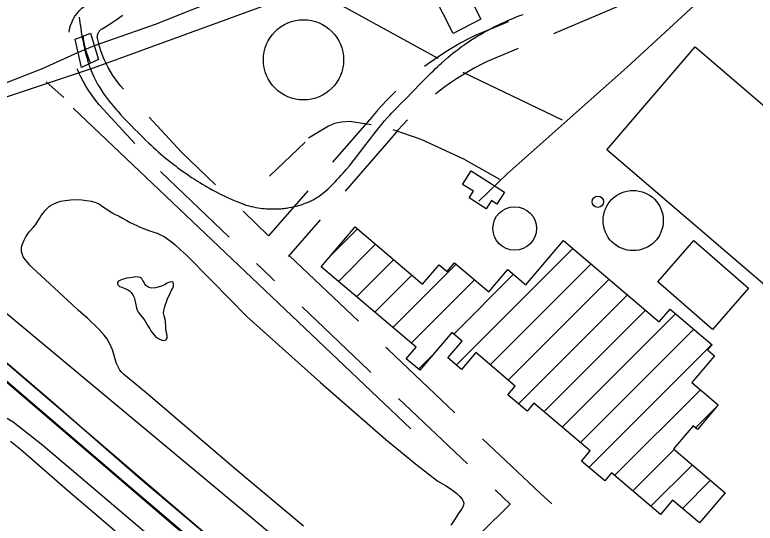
# Model space of a CAD drawing. Extents: x 3424494 to 3462436, y 522220 to 547718.
# Drawn here: x 3434363 to 3435143, y 543511 to 544046 of the extents above; entities that cross this region are included whole.
import ezdxf

# ---------------------------------------------------------------- set-up
doc = ezdxf.new("R2010")
doc.units = 0
for name, color, linetype in [('V-BLDG-OTLN', 7, 'Continuous'), ('V-BRDG-OTLN', 7, 'Continuous'), ('V-DOMW-TANK', 7, 'Continuous'), ('V-DTCH-CNTR', 7, 'Continuous'), ('V-RAIL-TRAK', 7, 'Continuous'), ('V-ROAD-CNTR', 7, 'Continuous'), ('V-SITE-OTLN', 7, 'Continuous'), ('V-TOPO-SHOR', 7, 'Continuous')]:
    doc.layers.add(name, color=color, linetype=linetype)

msp = doc.modelspace()

# ---------------------------------------------------------------- linework, layer by layer
at = {"layer": 'V-BLDG-OTLN'}
for p, q in [((3434696.43, 543793.33), (3434724.18, 543821.08)), ((3434704.15, 543765.7), (3434743.29, 543804.84)), ((3434828.19, 543677.6), (3434950.92, 543800.34)), ((3434723.27, 543749.46), (3434762.41, 543788.6)), ((3434761.5, 543716.98), (3434828.18, 543783.66)), ((3434863.75, 543677.81), (3434970.04, 543784.1)), ((3434825.42, 543710.19), (3434888.46, 543773.23)), ((3434742.38, 543733.22), (3434781.53, 543772.36)), ((3434780.62, 543700.74), (3434847.3, 543767.43)), ((3434882.87, 543661.57), (3434989.16, 543767.86)), ((3434893.54, 543636.88), (3435008.27, 543751.62)), ((3434920.55, 543628.54), (3435027.39, 543735.38)), ((3434939.67, 543612.3), (3435059.03, 543731.67)), ((3434958.78, 543596.07), (3435078.15, 543715.43)), ((3434967.84, 543569.76), (3435097.26, 543699.19)), ((3434788.49, 543673.26), (3434803.84, 543688.61)), ((3434994.72, 543561.29), (3435085.06, 543651.63)), ((3435080.12, 543611.34), (3435100.45, 543631.66)), ((3435013.84, 543545.06), (3435057.52, 543588.74)), ((3435032.96, 543528.82), (3435076.64, 543572.5)), ((3435066.16, 543526.66), (3435095.76, 543556.26))]:
    msp.add_line(p, q, dxfattribs=at)
for points in [[(3434832.17, 544084.86), (3434854.16, 544041.7), (3434824.97, 544026.82), (3434802.97, 544069.98)], [(3435079.45, 544012.7), (3435250.72, 543866.09), (3435157.85, 543757.59), (3434986.58, 543904.2)], [(3434843.86, 543882.16), (3434879.09, 543859.71), (3434871.02, 543847.05), (3434865.1, 543850.83), (3434859.56, 543842.13), (3434841.7, 543853.52), (3434846.17, 543860.53), (3434834.72, 543867.83)], [(3435043.01, 543520.28), (3434991.49, 543564.04), (3434984.39, 543555.69), (3434959.99, 543576.43), (3434969.17, 543587.24), (3434909.88, 543637.6), (3434902.68, 543629.12), (3434882.51, 543646.25), (3434890.23, 543655.32), (3434848.61, 543690.67), (3434833.6, 543673), (3434819.28, 543685.16), (3434834.2, 543702.73), (3434823.53, 543711.79), (3434789.83, 543672.12), (3434775.51, 543684.29), (3434785.77, 543696.36), (3434686.03, 543781.09), (3434721.75, 543823.14), (3434792.76, 543762.82), (3434810.14, 543783.28), (3434818.54, 543776.15), (3434826.29, 543785.27), (3434862.46, 543754.55), (3434882.58, 543778.23), (3434901.53, 543762.13), (3434941.08, 543808.7), (3435041.86, 543723.09), (3435053.29, 543736.55), (3435097.45, 543699.03), (3435092.77, 543693.52), (3435099.98, 543687.39), (3435076.08, 543659.25), (3435103.85, 543635.67), (3435081.9, 543609.83), (3435077.46, 543613.6), (3435056.84, 543589.32), (3435111.27, 543543.09), (3435084.25, 543511.29), (3435055.86, 543535.41)], [(3435078.09, 543808.58), (3435135.7, 543758.45), (3435098.02, 543715.15), (3435040.41, 543765.28)]]:
    msp.add_lwpolyline(points, close=True, dxfattribs=at)
at = {"layer": 'V-BRDG-OTLN'}
msp.add_lwpolyline([(3434427.11, 544020.72), (3434435.34, 544023.88), (3434443.23, 544026.91), (3434451.7, 543999.4), (3434443.08, 543995.34), (3434433.61, 543990.87)], close=True, dxfattribs=at)
msp.add_lwpolyline([(3434435.34, 544023.88), (3434435.33, 544023.69), (3434435.37, 544021.38), (3434435.62, 544019.1), (3434436.85, 544013.83), (3434438.3, 544008.62), (3434439.95, 544003.48), (3434441.81, 543998.4), (3434443.08, 543995.34)], dxfattribs=at)
at = {"layer": 'V-DOMW-TANK'}
for centre, radius in [((3434667.31, 543998.94), 42.19), ((3435014.37, 543829.75), 31.71), ((3434977.2, 543849.6), 5.97), ((3434889.66, 543821.42), 22.93)]:
    msp.add_circle(centre, radius, dxfattribs=at)
at = {"layer": 'V-DTCH-CNTR'}
msp.add_lwpolyline([(3434358.91, 543597.39), (3434369.35, 543589.01), (3434419.05, 543545.93), (3434468.93, 543503.04)], dxfattribs=at)
at = {"layer": 'V-RAIL-TRAK'}
for points in [[(3433283.14, 544579.55), (3433433.1, 544451.31), (3433542.37, 544357.27), (3433704.52, 544218.89), (3433864.49, 544081.31), (3433992.63, 543970.58), (3434099.35, 543880.11), (3434230.64, 543767.18), (3434365.07, 543652.07), (3434485.35, 543548.88), (3434638.85, 543418.06), (3434810.42, 543270.34), (3434948.98, 543151.45), (3435062.97, 543054.03), (3435154.17, 542975.7)], [(3435190.42, 542962.13), (3435035.75, 543094.74), (3434892.87, 543218.59), (3434779.86, 543315.61), (3434627.75, 543445.64), (3434493.11, 543559.77), (3434400.94, 543640.08), (3434291.47, 543733.73), (3434167.07, 543840.89), (3434043.44, 543946.07), (3433898.59, 544070.13), (3433740.38, 544206.31), (3433525.96, 544390.61), (3433337.09, 544551.86)]]:
    msp.add_lwpolyline(points, dxfattribs=at)
at = {"layer": 'V-ROAD-CNTR'}
for p, q in [((3434725.13, 543723.68), (3434652.71, 543792.64)), ((3434636.86, 543766.31), (3434621.21, 543781.21)), ((3434840.05, 543573.66), (3434767.34, 543642.31))]:
    msp.add_line(p, q, dxfattribs=at)
for points in [[(3432086.35, 545626.63), (3433017.49, 544826.15), (3436584.01, 541768.29), (3439656.25, 539130.43), (3440791.29, 538157.35)], [(3432733.04, 545050.32), (3433007.72, 544814.76), (3436574.25, 541756.91), (3439266.7, 539445.13)], [(3434420.67, 544028.24), (3434421.2, 544031.4), (3434422.13, 544034.96), (3434423.38, 544038.4), (3434424.95, 544041.74), (3434426.82, 544044.91), (3434428.96, 544047.89), (3434431.37, 544050.66), (3434434.03, 544053.21), (3434436.91, 544055.5), (3434439.98, 544057.52), (3434442.14, 544058.67), (3434447.65, 544062.12), (3434453.33, 544065.91), (3434458.9, 544069.85), (3434464.35, 544073.95), (3434469.69, 544078.2), (3434470.47, 544078.85), (3434474.9, 544082.59), (3434479.99, 544087.14), (3434484.95, 544091.82), (3434489.77, 544096.64), (3434489.89, 544096.77)], [(3435114.18, 544089.4), (3435008.04, 543991.08), (3434881.71, 543878.84), (3434851.76, 543850.11)], [(3435022.16, 544066.07), (3435021.07, 544065.57), (3435002.47, 544056.72), (3434930.35, 544026.47)], [(3434477.86, 543968.11), (3434475.11, 543971.11), (3434472.23, 543974.69), (3434469.39, 543978.55), (3434466.7, 543982.52), (3434464.18, 543986.61), (3434461.82, 543990.79), (3434459.63, 543995.06), (3434458.94, 543996.57), (3434457.63, 543999.41), (3434456.94, 544001.07), (3434455.79, 544003.85), (3434454.14, 544008.35), (3434452.67, 544012.92), (3434451.39, 544017.55), (3434450.43, 544021.64), (3434450.36, 544022.34), (3434450.34, 544023.24), (3434450.3, 544022.75), (3434450.41, 544024.19), (3434450.56, 544025.1), (3434450.8, 544026), (3434451.12, 544026.88), (3434451.51, 544027.71), (3434451.97, 544028.5), (3434452.52, 544029.26), (3434453.12, 544029.96), (3434453.79, 544030.6), (3434454.51, 544031.17), (3434455.29, 544031.68), (3434457.19, 544032.69), (3434463.95, 544036.93), (3434470.32, 544041.18), (3434476.58, 544045.61), (3434477.29, 544046.14)], [(3434804.12, 543987.54), (3434806.38, 543989.71), (3434808.52, 543991.72), (3434810.55, 543993.59), (3434812.46, 543995.34), (3434816.08, 543998.57), (3434819.31, 544001.36), (3434822.17, 544003.77), (3434824.7, 544005.85), (3434826.95, 544007.65), (3434828.94, 544009.2), (3434830.7, 544010.55), (3434833.81, 544012.87), (3434836.19, 544014.58), (3434837.99, 544015.85), (3434840.72, 544017.72), (3434843.5, 544019.55), (3434847.16, 544021.88), (3434850.73, 544024.07), (3434854.2, 544026.13), (3434857.58, 544028.06), (3434860.88, 544029.88), (3434864.09, 544031.59), (3434867.21, 544033.21), (3434870.25, 544034.73), (3434873.21, 544036.16), (3434876.08, 544037.52), (3434878.88, 544038.8), (3434881.6, 544040.01), (3434884.24, 544041.15), (3434886.81, 544042.23), (3434889.3, 544043.26), (3434891.72, 544044.23), (3434894.08, 544045.15), (3434898.65, 544046.87)], [(3434431.32, 544043.72), (3434432.08, 544037.82), (3434432.8, 544032.67), (3434433.49, 544028.17), (3434434.15, 544024.25), (3434434.77, 544020.82), (3434435.34, 544017.83), (3434435.87, 544015.21), (3434436.36, 544012.92), (3434437.27, 544008.92), (3434438, 544005.92), (3434438.57, 544003.68), (3434439.48, 544000.31), (3434440.45, 543996.95), (3434440.9, 543995.46), (3434441.37, 543994.01), (3434441.85, 543992.59), (3434442.34, 543991.21), (3434443.35, 543988.51), (3434444.4, 543985.95), (3434445.47, 543983.49), (3434446.56, 543981.15), (3434447.66, 543978.91), (3434448.77, 543976.77), (3434449.89, 543974.71), (3434451.01, 543972.75), (3434452.12, 543970.86), (3434453.24, 543969.05), (3434454.34, 543967.31), (3434455.44, 543965.64), (3434456.52, 543964.04), (3434457.6, 543962.49), (3434458.66, 543961.01), (3434460.76, 543958.15), (3434462.79, 543955.51), (3434464.75, 543953.05), (3434466.62, 543950.77), (3434468.41, 543948.64), (3434470.12, 543946.66), (3434471.75, 543944.81), (3434474.86, 543941.36), (3434477.64, 543938.36), (3434480.11, 543935.74), (3434482.3, 543933.46), (3434486.2, 543929.46), (3434489.16, 543926.46), (3434493.66, 543921.95), (3434498.22, 543917.4), (3434501.17, 543914.48), (3434504.04, 543911.7), (3434506.84, 543909.06), (3434509.57, 543906.53), (3434512.23, 543904.13), (3434514.81, 543901.83), (3434517.33, 543899.64), (3434519.78, 543897.55), (3434522.16, 543895.56), (3434524.48, 543893.66), (3434526.74, 543891.84), (3434528.93, 543890.1), (3434531.07, 543888.44), (3434533.14, 543886.85), (3434535.16, 543885.34), (3434539.08, 543882.46), (3434542.79, 543879.83), (3434546.28, 543877.42), (3434549.57, 543875.21), (3434552.68, 543873.19), (3434555.6, 543871.34), (3434558.35, 543869.64), (3434560.94, 543868.07), (3434563.38, 543866.63), (3434565.68, 543865.31), (3434567.83, 543864.08), (3434571.9, 543861.85), (3434575.47, 543859.95), (3434578.62, 543858.34), (3434581.38, 543856.96), (3434583.8, 543855.78), (3434588.07, 543853.78), (3434591.28, 543852.33), (3434593.7, 543851.27), (3434597.34, 543849.72), (3434601.01, 543848.23), (3434602.28, 543847.73), (3434603.55, 543847.26), (3434604.82, 543846.82)], [(3434882.71, 544039.02), (3434848.05, 544024.48), (3434840.4, 544020.65), (3434833.13, 544016.77), (3434825.96, 544012.7), (3434818.9, 544008.45), (3434811.95, 544004.03), (3434805.12, 543999.42), (3434798.4, 543994.65), (3434794.87, 543992)], [(3434893.46, 544011), (3434860.59, 543997.21), (3434854.19, 543994), (3434847.6, 543990.48), (3434841.1, 543986.8), (3434834.69, 543982.94), (3434828.39, 543978.93), (3434822.19, 543974.75), (3434816.1, 543970.42), (3434810.12, 543965.94), (3434806.3, 543962.92)], [(3434489.75, 543910.83), (3434452.34, 543951.55), (3434448.45, 543956.4), (3434444.88, 543961.24), (3434441.51, 543966.23), (3434438.35, 543971.34), (3434435.39, 543976.58), (3434432.65, 543981.93), (3434431.7, 543984), (3434430.13, 543987.4), (3434429.22, 543989.6), (3434429.22, 543989.61)], [(3434604.82, 543846.82), (3434606.08, 543846.4), (3434607.33, 543846.01), (3434608.58, 543845.64), (3434609.82, 543845.29), (3434612.3, 543844.65), (3434614.74, 543844.1), (3434617.13, 543843.62), (3434619.48, 543843.21), (3434621.77, 543842.87), (3434624.02, 543842.59), (3434626.21, 543842.36), (3434628.34, 543842.19), (3434630.42, 543842.07), (3434632.44, 543841.99), (3434634.41, 543841.95), (3434636.31, 543841.94), (3434638.16, 543841.97), (3434639.96, 543842.04), (3434641.7, 543842.13), (3434643.38, 543842.24), (3434645.01, 543842.38), (3434646.59, 543842.54), (3434648.11, 543842.72), (3434649.59, 543842.92), (3434651.01, 543843.13), (3434652.39, 543843.36), (3434655.04, 543843.85), (3434657.51, 543844.38), (3434659.81, 543844.94), (3434661.95, 543845.52), (3434663.93, 543846.1), (3434665.77, 543846.7), (3434667.48, 543847.29), (3434669.07, 543847.88), (3434670.55, 543848.47), (3434671.92, 543849.04), (3434673.19, 543849.6), (3434674.37, 543850.14), (3434675.47, 543850.67), (3434677.49, 543851.7), (3434679.23, 543852.66), (3434680.73, 543853.53), (3434682.02, 543854.33), (3434683.13, 543855.05), (3434684.09, 543855.69), (3434685.75, 543856.86), (3434686.96, 543857.78), (3434687.85, 543858.48), (3434689.17, 543859.56), (3434690.45, 543860.68), (3434693.21, 543863.2), (3434695.82, 543865.68), (3434698.29, 543868.12), (3434700.64, 543870.51), (3434702.87, 543872.86), (3434705, 543875.15), (3434707.02, 543877.39), (3434708.96, 543879.58), (3434710.81, 543881.72), (3434712.58, 543883.8), (3434715.96, 543887.87), (3434719.07, 543891.71), (3434721.94, 543895.34), (3434724.61, 543898.76), (3434729.56, 543905.18), (3434738.16, 543916.42), (3434741.41, 543920.6), (3434744.27, 543924.24), (3434746.8, 543927.4), (3434749.04, 543930.14), (3434751.02, 543932.53), (3434752.78, 543934.6), (3434755.89, 543938.18), (3434758.27, 543940.83), (3434760.08, 543942.8), (3434762.84, 543945.72), (3434764.24, 543947.16), (3434765.66, 543948.59), (3434770.28, 543953.24), (3434774.58, 543957.62), (3434790.61, 543974.12), (3434793.64, 543977.19), (3434796.49, 543980.06), (3434799.18, 543982.73), (3434801.72, 543985.22), (3434804.12, 543987.54)], [(3434764.46, 543966.06), (3434760.86, 543962.56), (3434755.1, 543956.67), (3434749.49, 543950.63), (3434744.03, 543944.45), (3434738.95, 543938.39), (3434698.03, 543891.35)], [(3434574.84, 543867.23), (3434538.85, 543901.73), (3434504.92, 543938.66)], [(3434776.8, 543935.95), (3434771.73, 543930.49), (3434766.78, 543924.88), (3434761.77, 543918.91), (3434711.05, 543860.61)], [(3434588.96, 543812.13), (3434517.41, 543880.73), (3434516.81, 543881.37)], [(3434671.78, 543861.18), (3434630.57, 543813.8), (3434603.71, 543839.54)], [(3434684.8, 543830.43), (3434651.12, 543791.72)], [(3434632.53, 543770.35), (3434617.83, 543784.45)], [(3434738.26, 543669.78), (3434735.7, 543672.19), (3434665.83, 543738.72)], [(3434826.8, 543627.43), (3434756.34, 543693.96), (3434754.1, 543696.09)], [(3434928.59, 543531.31), (3434916.85, 543542.39), (3434855.88, 543599.97)], [(3434884.95, 543531.25), (3434869.13, 543546.2)], [(3434884.96, 543531.25), (3434853.89, 543500.56), (3434826, 543470.78)]]:
    msp.add_lwpolyline(points, dxfattribs=at)
at = {"layer": 'V-SITE-OTLN'}
msp.add_lwpolyline([(3435053.96, 544212.52), (3435122.66, 544125.49), (3435330.67, 543862.09), (3435410.87, 543760.52), (3435650.78, 543375.21), (3435691.99, 543311.4), (3435670.55, 543294.05), (3435669.79, 543293.52), (3435625.65, 543257.98), (3435228.12, 543018.14), (3434770.35, 543384.92), (3434159, 543894.84), (3434445.32, 543990.28), (3434450.23, 543991.91)], close=True, dxfattribs=at)
at = {"layer": 'V-TOPO-SHOR'}
for p, q in [((3434447.16, 544013.7), (3434430.13, 544006.83)), ((3434939.84, 543935.34), (3434835.39, 543985.75)), ((3434415, 543959.21), (3434396.58, 543975.77)), ((3434780.16, 543610.38), (3434424.74, 543948.18)), ((3434669.03, 543912.18), (3434631.73, 543876.6))]:
    msp.add_line(p, q, dxfattribs=at)
for points in [[(3435068.36, 544252.07), (3434972.01, 544215.23), (3434852.6, 544168.66), (3434754.61, 544134.29), (3434668.13, 544099.04), (3434643.58, 544089.73), (3434592.36, 544068.65), (3434511.23, 544036.25), (3434447.16, 544013.7)], [(3434809.2, 544000.41), (3434664.52, 544080.08), (3434643.58, 544089.73)], [(3434430.13, 544006.83), (3434392.23, 543989.38), (3434346.94, 543971.97), (3434330.49, 543968.78), (3434308.3, 543968.9), (3434286.97, 543974.78), (3434253.73, 543982.36), (3434240.59, 543983.26), (3434226.6, 543980.87), (3434211.37, 543975.62), (3434195.29, 543965.44), (3434168.44, 543940.94), (3434138.72, 543916.05), (3434116.24, 543897.93)], [(3434738.63, 543930.46), (3434716.18, 543933.86), (3434707.29, 543933.38), (3434699.84, 543931.86), (3434693.68, 543929.28), (3434672.58, 543916.34)], [(3434874.01, 543872.87), (3434835.99, 543894.51), (3434808.11, 543907.21), (3434791.05, 543915.14), (3434761.59, 543925.37)], [(3434667.38, 543507.99), (3434598.28, 543565.83), (3434501.83, 543648.43), (3434477.73, 543667.92), (3434475.5, 543670.3), (3434474.06, 543672.21), (3434472.24, 543675.58), (3434470.68, 543679.34), (3434469.2, 543683.69), (3434468.03, 543687.52), (3434466.35, 543693.45), (3434464.99, 543696.61), (3434463.5, 543699.78), (3434462.06, 543702.49), (3434460.3, 543705.39), (3434457.63, 543708.89), (3434454.82, 543712.27), (3434451.94, 543715.37), (3434439.96, 543726.96), (3434435.83, 543730.47), (3434430.07, 543735.44), (3434423.73, 543741.46), (3434386.22, 543776.16), (3434382.49, 543779.67), (3434379.41, 543782.71), (3434376.67, 543785.88), (3434374.25, 543788.79), (3434372.42, 543791.7), (3434371.19, 543794.6), (3434370.61, 543797.17), (3434370.5, 543800.53), (3434370.98, 543803.09), (3434372.11, 543806.7), (3434373.18, 543809.13), (3434374.91, 543812.48), (3434377.56, 543816.28), (3434379.42, 543818.64), (3434382.86, 543822.5), (3434385.25, 543825.32), (3434387.7, 543828.92), (3434389.43, 543831.81), (3434391.23, 543834.89), (3434393.15, 543837.64), (3434395.34, 543840.46), (3434397.52, 543842.55), (3434399.97, 543844.78), (3434403.73, 543847.12), (3434407.56, 543848.81), (3434411.84, 543850.04), (3434416.32, 543850.87), (3434421.98, 543851.62), (3434427.31, 543851.86), (3434433.96, 543851.69), (3434438.83, 543851), (3434444.02, 543849.98), (3434448.75, 543848.78), (3434452.56, 543847.11), (3434455.9, 543844.59), (3434463.37, 543839.61), (3434466.06, 543837.82), (3434469.08, 543836.22), (3434472.55, 543834.62), (3434476.95, 543832.16), (3434481.41, 543829.7), (3434484.89, 543827.84), (3434488.17, 543826.24), (3434492.63, 543824.18), (3434495.52, 543822.91), (3434499.06, 543821.38), (3434503.59, 543819.64), (3434508.65, 543817.77), (3434513.25, 543816.3), (3434516.79, 543814.83), (3434520.66, 543812.9), (3434523.09, 543811.3), (3434528.4, 543807.32), (3434532.26, 543804.21)], [(3434133.33, 543808.85), (3434270.35, 543691.96), (3434326.52, 543636.33), (3434340.98, 543628.01), (3434351.55, 543623.64), (3434361.71, 543617.7), (3434392.95, 543593.2), (3434744.28, 543295.05), (3434783.59, 543252.23)], [(3434532.26, 543804.21), (3434537.56, 543799.38), (3434543.98, 543793.55), (3434570.74, 543766.22), (3434608.16, 543728.43), (3434685.41, 543659.17), (3434753.96, 543599.29), (3434787.11, 543571.99), (3434808.92, 543555.48), (3434816.66, 543550.83), (3434821.84, 543547.65), (3434825.64, 543544.66), (3434828.59, 543542.21), (3434831.79, 543539.17), (3434834.35, 543536.45), (3434835.39, 543534.41), (3434835.97, 543532.3), (3434835.63, 543530.2), (3434834.69, 543527.5), (3434833.1, 543524.61), (3434830.24, 543520.82), (3434827.99, 543517.47), (3434826.33, 543514.59), (3434824.2, 543511.51), (3434822.35, 543508.82)], [(3434520.52, 543729.46), (3434520.14, 543732.1), (3434520.42, 543734.86), (3434520.9, 543737.88), (3434522.03, 543741.23), (3434523.37, 543745.04), (3434524.64, 543748.32), (3434525.9, 543750.95), (3434527.23, 543753.84), (3434528.57, 543756.26), (3434529.7, 543758.49), (3434530.43, 543760.72), (3434530.51, 543762.96), (3434530.12, 543764.41), (3434529.08, 543765.21), (3434526.31, 543764.96), (3434523.81, 543763.79), (3434521.03, 543762.16), (3434517.87, 543760.67), (3434514.31, 543759.63), (3434511.47, 543758.93), (3434507.52, 543758.69), (3434504.5, 543759.29), (3434501.35, 543761.35), (3434500.31, 543762.94), (3434499.01, 543765.51), (3434498.09, 543766.57), (3434497.51, 543767.89), (3434496.4, 543769.14), (3434495.35, 543769.81), (3434493.7, 543770.15), (3434490.81, 543770.3), (3434487.52, 543769.79), (3434484.42, 543769.34), (3434481.39, 543768.97), (3434479.02, 543768.52), (3434476.32, 543767.75), (3434474.61, 543767.1), (3434472.56, 543765.86), (3434471.63, 543764.48), (3434471.62, 543762.97), (3434472.14, 543761.65), (3434473.84, 543760.46), (3434476.07, 543759.45), (3434479.23, 543758.32), (3434482.12, 543757.05), (3434484.34, 543755.72), (3434486.11, 543754), (3434487.74, 543751.69), (3434489.04, 543748.79), (3434489.75, 543745.89), (3434490.39, 543742.66), (3434491.16, 543739.17), (3434492.39, 543735.41), (3434493.56, 543732.91), (3434495.45, 543730.33), (3434497.87, 543727.55), (3434500.29, 543724.58), (3434502.11, 543721.47), (3434503.54, 543718.77), (3434505.44, 543715.73), (3434506.81, 543713.68), (3434509.09, 543710.51), (3434511.31, 543707.93), (3434513.41, 543706.21), (3434516.56, 543704.41), (3434519.51, 543703.54), (3434521.95, 543703.72), (3434523.07, 543704.7), (3434523.74, 543705.89), (3434523.95, 543707.86), (3434523.37, 543710.49), (3434522.92, 543712.93), (3434522.48, 543716.16), (3434522.37, 543718.86), (3434522.25, 543722.34), (3434522.2, 543724.38), (3434521.42, 543726.96), (3434520.52, 543729.46)]]:
    msp.add_lwpolyline(points, dxfattribs=at)

doc.saveas('drawing.dxf')
